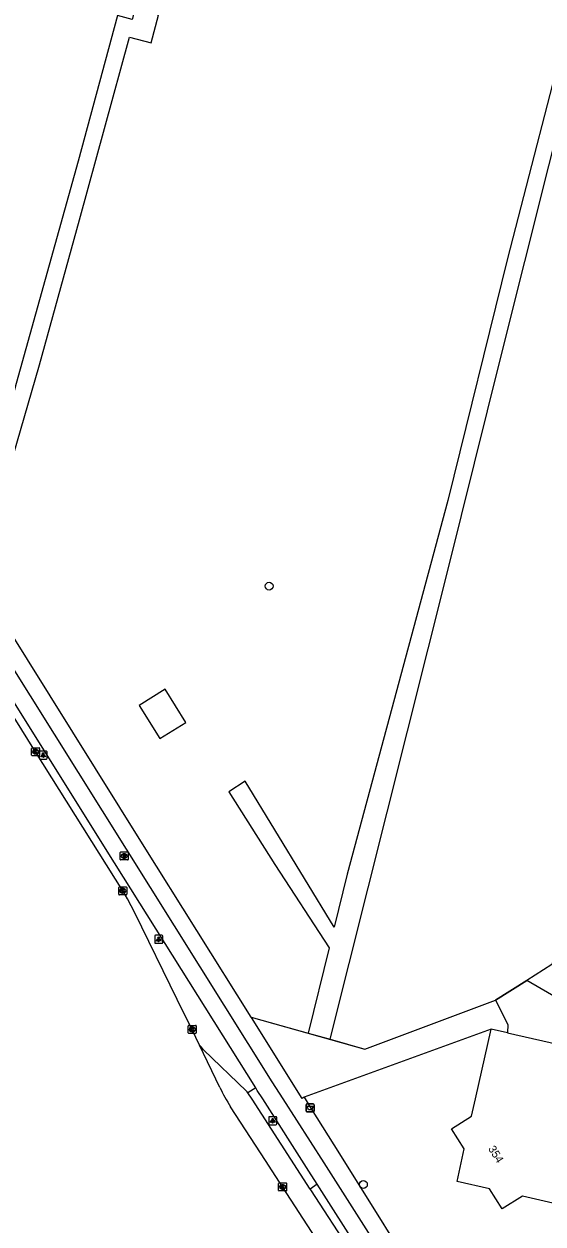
# Model space of a CAD drawing. Extents: x 160026 to 161302, y 384757 to 385701.
# Drawn here: x 160194.6 to 160259.5, y 384984.4 to 385134.3 of the extents above; entities that cross this region are included whole.
import ezdxf

# ---------------------------------------------------------------- set-up
doc = ezdxf.new("R2010")
doc.units = 0
for name, color, linetype in [('IMGEO_Afvalbak', 7, 'Continuous'), ('IMGEO_Boom', 7, 'Continuous'), ('IMGEO_Fietspad_gesloten', 7, 'Continuous'), ('IMGEO_Grasland_overig', 7, 'Continuous'), ('IMGEO_Hek', 7, 'Continuous'), ('IMGEO_Kolk', 7, 'Continuous'), ('IMGEO_Lichtpunt', 7, 'Continuous'), ('IMGEO_OVBaan_open', 7, 'Continuous'), ('IMGEO_Pand', 7, 'Continuous'), ('IMGEO_Pand_nummerreeks', 7, 'Continuous'), ('IMGEO_Rijbaan_lokaal_open', 7, 'Continuous'), ('IMGEO_Rijbaan_regionaal_gesloten', 7, 'Continuous'), ('IMGEO_Rioolput', 7, 'Continuous'), ('IMGEO_Voetpad_onverhard', 7, 'Continuous'), ('IMGEO_Voetpad_open', 7, 'Continuous')]:
    doc.layers.add(name, color=color, linetype=linetype)

msp = doc.modelspace()

# ---------------------------------------------------------------- linework, layer by layer
at = {"layer": 'IMGEO_Afvalbak'}
for p, q in [((160229.88, 384998.49), (160229.88, 384999.29)), ((160229.88, 384999.29), (160229.88, 384998.49)), ((160229.98, 384999.39), (160230.77, 384999.39)), ((160230.77, 384999.39), (160229.98, 384999.39)), ((160230.87, 384999.29), (160230.87, 384998.49)), ((160230.87, 384998.49), (160230.87, 384999.29)), ((160230.77, 384998.39), (160229.98, 384998.39)), ((160229.98, 384998.39), (160230.77, 384998.39))]:
    msp.add_line(p, q, dxfattribs=at)
msp.add_lwpolyline([(160230.02, 384999.1), (160230.73, 384999.1), (160230.58, 384998.63), (160230.17, 384998.63), (160230.02, 384999.1)], dxfattribs=at)
for centre, start, end in [((160229.98, 384999.29), 90, 180), ((160229.98, 384999.29), 90, 180), ((160230.77, 384999.29), 0, 90), ((160230.77, 384999.29), 360, 90), ((160229.98, 384998.49), 180, 270), ((160229.98, 384998.49), 180, 270), ((160230.77, 384998.49), 270, 0), ((160230.77, 384998.49), 270, 0)]:
    msp.add_arc(centre, 0.1, start, end, dxfattribs=at)
at = {"layer": 'IMGEO_Boom'}
for centre in [(160225.26, 385064.07), (160237.04, 384989.32)]:
    msp.add_circle(centre, 0.489, dxfattribs=at)
at = {"layer": 'IMGEO_Fietspad_gesloten'}
for points in [[(160310.65, 384866.87), (160308.67, 384869.83), (160286.67, 384904.9), (160276.58, 384920.98), (160271.34, 384929.39), (160266.45, 384937.3), (160258.13, 384950.66), (160255.04, 384955.66), (160243.51, 384974.15), (160232.12, 384992.02), (160227.02, 385000), (160225.66, 385002.13), (160183.2, 385069.86), (160174.43, 385083.88), (160170.06, 385090.86)], [(160223.58, 385001.38), (160205.96, 385029.51), (160185.84, 385061.6)], [(160231.28, 384989.36), (160230.24, 384990.98), (160224.46, 385000), (160223.78, 385001.07), (160223.58, 385001.38)], [(160269.56, 384928.19), (160264.55, 384936.25), (160256.32, 384949.54), (160253.18, 384954.59), (160241.65, 384973.09), (160231.28, 384989.36)]]:
    msp.add_lwpolyline(points, dxfattribs=at)
at = {"layer": 'IMGEO_Grasland_overig'}
msp.add_lwpolyline([(160257.45, 385014.82), (160253.53, 385012.34)], dxfattribs=at)
at = {"layer": 'IMGEO_Hek'}
for points in [[(160253.53, 385012.34), (160257.45, 385014.82)], [(160223.02, 385010.24), (160237.23, 385006.24), (160253.53, 385012.34)]]:
    msp.add_lwpolyline(points, dxfattribs=at)
at = {"layer": 'IMGEO_Kolk'}
for p, q in [((160195.59, 385042.95), (160195.59, 385043.8)), ((160195.66, 385043.88), (160196.52, 385043.88)), ((160196.08, 385043.66), (160196.1, 385043.66)), ((160196.59, 385043.8), (160196.59, 385042.95)), ((160196.52, 385042.88), (160195.66, 385042.88)), ((160196.1, 385043.1), (160196.08, 385043.1)), ((160206.47, 385025.58), (160206.47, 385026.43)), ((160206.55, 385026.51), (160207.4, 385026.51)), ((160206.96, 385026.29), (160206.99, 385026.29)), ((160206.98, 385025.73), (160206.96, 385025.73)), ((160207.47, 385026.43), (160207.47, 385025.58)), ((160207.4, 385025.51), (160206.55, 385025.51)), ((160215.16, 385008.26), (160215.16, 385009.12)), ((160215.23, 385009.19), (160216.09, 385009.19)), ((160216.16, 385009.12), (160216.16, 385008.26)), ((160216.09, 385008.19), (160215.23, 385008.19)), ((160215.67, 385008.41), (160215.64, 385008.41)), ((160215.65, 385008.97), (160215.67, 385008.97)), ((160226.45, 384988.58), (160226.45, 384989.43)), ((160226.53, 384989.51), (160227.38, 384989.51)), ((160227.38, 384988.51), (160226.53, 384988.51)), ((160226.94, 384989.29), (160226.96, 384989.29)), ((160226.96, 384988.73), (160226.94, 384988.73)), ((160227.45, 384989.43), (160227.45, 384988.58))]:
    msp.add_line(p, q, dxfattribs=at)
for points in [[(160195.59, 385042.95), (160195.59, 385043.8)], [(160195.66, 385043.88), (160196.52, 385043.88)], [(160195.91, 385043.58), (160196.03, 385043.58), (160196.03, 385043.42), (160196.16, 385043.58), (160196.33, 385043.58), (160196.18, 385043.43), (160196.33, 385043.18), (160196.18, 385043.18), (160196.1, 385043.34), (160196.03, 385043.27), (160196.03, 385043.18), (160195.91, 385043.18), (160195.91, 385043.58)], [(160196.59, 385043.8), (160196.59, 385042.95)], [(160196.52, 385042.88), (160195.66, 385042.88)], [(160206.47, 385025.58), (160206.47, 385026.43)], [(160206.55, 385026.51), (160207.4, 385026.51)], [(160206.79, 385026.21), (160206.92, 385026.21), (160206.92, 385026.06), (160207.05, 385026.21), (160207.21, 385026.21), (160207.07, 385026.06), (160207.22, 385025.81), (160207.07, 385025.81), (160206.98, 385025.97), (160206.92, 385025.9), (160206.92, 385025.81), (160206.79, 385025.81), (160206.79, 385026.21)], [(160207.47, 385026.43), (160207.47, 385025.58)], [(160207.4, 385025.51), (160206.55, 385025.51)], [(160215.16, 385008.26), (160215.16, 385009.12)], [(160215.23, 385009.19), (160216.09, 385009.19)], [(160216.16, 385009.12), (160216.16, 385008.26)], [(160216.09, 385008.19), (160215.23, 385008.19)], [(160215.48, 385008.89), (160215.6, 385008.89), (160215.6, 385008.74), (160215.73, 385008.89), (160215.9, 385008.89), (160215.75, 385008.74), (160215.9, 385008.49), (160215.75, 385008.49), (160215.67, 385008.65), (160215.6, 385008.59), (160215.6, 385008.49), (160215.48, 385008.49), (160215.48, 385008.89)], [(160226.45, 384988.58), (160226.45, 384989.43)], [(160226.53, 384989.51), (160227.38, 384989.51)], [(160227.38, 384988.51), (160226.53, 384988.51)], [(160226.77, 384989.21), (160226.9, 384989.21), (160226.9, 384989.06), (160227.02, 384989.21), (160227.19, 384989.21), (160227.04, 384989.06), (160227.2, 384988.81), (160227.04, 384988.81), (160226.96, 384988.97), (160226.9, 384988.9), (160226.9, 384988.81), (160226.77, 384988.81), (160226.77, 384989.21)], [(160227.45, 384989.43), (160227.45, 384988.58)]]:
    msp.add_lwpolyline(points, dxfattribs=at)
for centre, start, end in [((160195.67, 385043.8), 91.552, 178.448), ((160195.67, 385043.8), 91.552, 178.448), ((160196.51, 385043.8), 1.552, 88.448), ((160196.51, 385043.8), 1.552, 88.448), ((160195.67, 385042.95), 181.552, 268.448), ((160195.67, 385042.95), 181.552, 268.448), ((160196.51, 385042.95), 271.552, 358.448), ((160196.51, 385042.95), 271.552, 358.448), ((160206.55, 385026.43), 91.552, 178.448), ((160206.55, 385026.43), 91.552, 178.448), ((160206.55, 385025.58), 181.552, 268.448), ((160206.55, 385025.58), 181.552, 268.448), ((160207.4, 385026.43), 1.552, 88.448), ((160207.4, 385026.43), 1.552, 88.448), ((160207.4, 385025.58), 271.552, 358.448), ((160207.4, 385025.58), 271.552, 358.448), ((160215.23, 385009.11), 91.552, 178.448), ((160215.23, 385009.11), 91.552, 178.448), ((160216.08, 385009.11), 1.552, 88.448), ((160216.08, 385009.11), 1.552, 88.448), ((160215.23, 385008.27), 181.552, 268.448), ((160215.23, 385008.27), 181.552, 268.448), ((160216.08, 385008.27), 271.552, 358.448), ((160216.08, 385008.27), 271.552, 358.448), ((160226.53, 384989.43), 91.552, 178.448), ((160226.53, 384989.43), 91.552, 178.448), ((160226.53, 384988.58), 181.552, 268.448), ((160226.53, 384988.58), 181.552, 268.448), ((160227.38, 384989.43), 1.552, 88.448), ((160227.38, 384989.43), 1.552, 88.448), ((160227.38, 384988.58), 271.552, 358.448), ((160227.38, 384988.58), 271.552, 358.448)]:
    msp.add_arc(centre, 0.0765, start, end, dxfattribs=at)
for centre, major_axis, ratio, start_param, end_param in [((160196.08, 385043.38), (-0.387, 0.002), 0.722429, 4.712389, 7.853982), ((160196.1, 385043.38), (-0.39, 0.002), 0.717154, 1.570796, 4.712389), ((160206.96, 385026.01), (-0.387, 0.002), 0.722429, 4.712389, 7.853982), ((160206.98, 385026.01), (-0.39, 0.002), 0.717154, 1.570796, 4.712389), ((160215.64, 385008.69), (-0.387, 0.002), 0.722429, 4.712389, 7.853982), ((160215.67, 385008.69), (-0.39, 0.002), 0.717154, 1.570796, 4.712389), ((160226.94, 384989.01), (-0.387, 0.002), 0.722429, 4.712389, 7.853982), ((160226.96, 384989.01), (-0.39, 0.002), 0.717154, 1.570796, 4.712389)]:
    msp.add_ellipse(centre, major_axis=major_axis, ratio=ratio, start_param=start_param, end_param=end_param, dxfattribs=at)
at = {"layer": 'IMGEO_Lichtpunt'}
for p, q in [((160196.53, 385043.36), (160196.53, 385042.56)), ((160196.53, 385043.36), (160196.53, 385042.56)), ((160197.43, 385043.46), (160196.63, 385043.46)), ((160197.43, 385043.46), (160196.63, 385043.46)), ((160196.63, 385042.46), (160197.43, 385042.46)), ((160196.63, 385042.46), (160197.43, 385042.46)), ((160197.53, 385042.56), (160197.53, 385043.36)), ((160197.53, 385042.56), (160197.53, 385043.36)), ((160210.97, 385020.36), (160210.97, 385019.55)), ((160210.97, 385020.36), (160210.97, 385019.55)), ((160211.87, 385020.45), (160211.06, 385020.45)), ((160211.87, 385020.45), (160211.06, 385020.45)), ((160211.96, 385019.55), (160211.96, 385020.36)), ((160211.96, 385019.55), (160211.96, 385020.36)), ((160211.06, 385019.46), (160211.87, 385019.46)), ((160211.06, 385019.46), (160211.87, 385019.46)), ((160225.21, 384997.69), (160225.21, 384996.88)), ((160225.21, 384997.69), (160225.21, 384996.88)), ((160226.11, 384997.78), (160225.31, 384997.78)), ((160226.11, 384997.78), (160225.31, 384997.78)), ((160226.21, 384996.88), (160226.21, 384997.69)), ((160226.21, 384996.88), (160226.21, 384997.69)), ((160225.31, 384996.78), (160226.11, 384996.78)), ((160225.31, 384996.78), (160226.11, 384996.78))]:
    msp.add_line(p, q, dxfattribs=at)
for points in [[(160196.91, 385043.03), (160196.94, 385043), (160196.76, 385042.74), (160196.72, 385042.76), (160196.91, 385043.03)], [(160197.01, 385042.98), (160197.06, 385042.98), (160197.06, 385042.66), (160197.01, 385042.66), (160197.01, 385042.98)], [(160197.12, 385043), (160197.16, 385043.03), (160197.34, 385042.76), (160197.3, 385042.74), (160197.12, 385043)], [(160211.34, 385020.02), (160211.38, 385019.99), (160211.19, 385019.73), (160211.15, 385019.76), (160211.34, 385020.02)], [(160211.44, 385019.97), (160211.49, 385019.97), (160211.49, 385019.65), (160211.44, 385019.65), (160211.44, 385019.97)], [(160211.55, 385019.99), (160211.59, 385020.02), (160211.78, 385019.76), (160211.74, 385019.73), (160211.55, 385019.99)], [(160225.59, 384997.35), (160225.63, 384997.32), (160225.44, 384997.06), (160225.4, 384997.09), (160225.59, 384997.35)], [(160225.69, 384997.3), (160225.74, 384997.3), (160225.74, 384996.98), (160225.69, 384996.98), (160225.69, 384997.3)], [(160225.8, 384997.32), (160225.84, 384997.35), (160226.02, 384997.09), (160225.99, 384997.06), (160225.8, 384997.32)]]:
    msp.add_lwpolyline(points, dxfattribs=at)
for centre in [(160197.03, 385043.16), (160211.47, 385020.16), (160225.71, 384997.48)]:
    msp.add_circle(centre, 0.0994, dxfattribs=at)
for centre, start, end in [((160196.63, 385043.36), 90, 180), ((160196.63, 385043.36), 90, 180), ((160196.63, 385042.56), 180, 270), ((160196.63, 385042.56), 180, 270), ((160197.43, 385043.36), 0, 90), ((160197.43, 385043.36), 0, 90), ((160197.43, 385042.56), 270, 0), ((160197.43, 385042.56), 270, 360), ((160211.06, 385020.36), 90, 180), ((160211.06, 385020.36), 90, 180), ((160211.06, 385019.55), 180, 270), ((160211.06, 385019.55), 180, 270), ((160211.87, 385020.36), 0, 90), ((160211.87, 385020.36), 0, 90), ((160211.87, 385019.55), 270, 0), ((160211.87, 385019.55), 270, 360), ((160225.31, 384997.69), 90, 180), ((160225.31, 384997.69), 90, 180), ((160226.11, 384997.69), 0, 90), ((160226.11, 384997.69), 0, 90), ((160225.31, 384996.88), 180, 270), ((160225.31, 384996.88), 180, 270), ((160226.11, 384996.88), 270, 0), ((160226.11, 384996.88), 270, 360)]:
    msp.add_arc(centre, 0.0946, start, end, dxfattribs=at)
at = {"layer": 'IMGEO_OVBaan_open'}
for points in [[(160219.09, 385001.45), (160216.55, 385006.73)], [(160222.61, 385000.79), (160222.52, 385000.9), (160222.45, 385000.99), (160217.07, 385006.15)], [(160230.38, 384988.75), (160223.14, 384999.97), (160222.61, 385000.79)], [(160233.16, 384979.4), (160226.95, 384989.01), (160224.8, 384992.32), (160220.43, 384999.03)], [(160230.38, 384988.75), (160230.43, 384988.67), (160235.47, 384980.89)]]:
    msp.add_lwpolyline(points, dxfattribs=at)
for centre, radius, start, end in [((160209.5, 384999.88), 9.84, 39.6599, 44.1942), ((160261.63, 385023.4), 47.87, 207.2973, 210.6108)]:
    msp.add_arc(centre, radius, start, end, dxfattribs=at)
at = {"layer": 'IMGEO_Pand'}
for points in [[(160214.86, 385047.05), (160212.28, 385051.19), (160209.04, 385049.17), (160211.61, 385045.03), (160214.86, 385047.05)], [(160255.06, 385008.26), (160269.2, 385005.06), (160269.14, 385004.75), (160268.84, 385004.81), (160268.63, 385003.93), (160270.18, 385001.57), (160271.02, 385001.38), (160271.1, 385001.66), (160271.4, 385001.59), (160271.05, 385000), (160267.76, 384985.37), (160256.91, 384987.87), (160254.38, 384986.26), (160252.79, 384988.76), (160248.74, 384989.69), (160249.62, 384993.76), (160248.04, 384996.27), (160250.56, 384997.86), (160251.05, 385000), (160253.02, 385008.72)], [(160255.06, 385008.26), (160253.02, 385008.72)]]:
    msp.add_lwpolyline(points, dxfattribs=at)
at = {"layer": 'IMGEO_Rijbaan_lokaal_open'}
for points in [[(160261.2, 385019.26), (160260.58, 385016.81), (160257.45, 385014.82)], [(160280.92, 385001.18), (160257.45, 385014.82)]]:
    msp.add_lwpolyline(points, dxfattribs=at)
at = {"layer": 'IMGEO_Rijbaan_regionaal_gesloten'}
msp.add_lwpolyline([(160216.55, 385006.73), (160215.64, 385008.62), (160213.77, 385012.43), (160208.49, 385023.25), (160207.57, 385025), (160206.97, 385026.01), (160196.09, 385043.38), (160186.52, 385058.66), (160185.02, 385061.08)], dxfattribs=at)
at = {"layer": 'IMGEO_Rioolput'}
for p, q in [((160206.65, 385029.93), (160206.65, 385030.79)), ((160206.73, 385030.86), (160207.58, 385030.86)), ((160207.14, 385030.64), (160207.17, 385030.64)), ((160207.16, 385030.08), (160207.14, 385030.08)), ((160207.65, 385030.79), (160207.65, 385029.93)), ((160207.58, 385029.86), (160206.73, 385029.86))]:
    msp.add_line(p, q, dxfattribs=at)
for points in [[(160206.65, 385029.93), (160206.65, 385030.79)], [(160206.73, 385030.86), (160207.58, 385030.86)], [(160207.24, 385030.56), (160206.99, 385030.56), (160206.99, 385030.16)], [(160206.99, 385030.16), (160207.11, 385030.16), (160207.11, 385030.32), (160207.12, 385030.32)], [(160207.17, 385030.48), (160207.11, 385030.48), (160207.11, 385030.4)], [(160207.11, 385030.4), (160207.16, 385030.4)], [(160207.17, 385030.29), (160207.24, 385030.16), (160207.38, 385030.16), (160207.32, 385030.29)], [(160207.65, 385030.79), (160207.65, 385029.93)], [(160207.58, 385029.86), (160206.73, 385029.86)]]:
    msp.add_lwpolyline(points, dxfattribs=at)
for centre, radius, start, end in [((160206.73, 385030.78), 0.0765, 91.552, 178.448), ((160206.73, 385030.78), 0.0765, 91.552, 178.448), ((160207.12, 385030.27), 0.0533, 26.0293, 88.6989), ((160207.15, 385030.59), 0.19, 274.7715, 282.9687), ((160207.17, 385030.38), 0.0964, 77.0061, 93.1865), ((160207.19, 385030.44), 0.0378, 276.6634, 79.6772), ((160207.24, 385030.45), 0.109, 350.3612, 89.416), ((160207.24, 385030.45), 0.112, 277.5842, 350.9817), ((160207.22, 385030.23), 0.108, 29.5134, 73.7905), ((160207.58, 385030.78), 0.0765, 1.552, 88.448), ((160207.58, 385030.78), 0.0765, 1.552, 88.448), ((160206.73, 385029.94), 0.0765, 181.552, 268.448), ((160206.73, 385029.94), 0.0765, 181.552, 268.448), ((160207.58, 385029.94), 0.0765, 271.552, 358.448), ((160207.58, 385029.94), 0.0765, 271.552, 358.448)]:
    msp.add_arc(centre, radius, start, end, dxfattribs=at)
for centre, major_axis, ratio, start_param, end_param in [((160207.14, 385030.36), (-0.387, 0.002), 0.722429, 4.712389, 7.853982), ((160207.16, 385030.36), (-0.39, 0.002), 0.717154, 1.570796, 4.712389)]:
    msp.add_ellipse(centre, major_axis=major_axis, ratio=ratio, start_param=start_param, end_param=end_param, dxfattribs=at)
at = {"layer": 'IMGEO_Voetpad_onverhard'}
msp.add_lwpolyline([(160189.15, 385064.31), (160192.74, 385066.47), (160190.41, 385070.56), (160196.57, 385091.7), (160201.56, 385109.84), (160207.8, 385132.67), (160210.53, 385131.96), (160211.42, 385135.38), (160208.48, 385136.15), (160208.14, 385134.85), (160206.32, 385135.34), (160201.42, 385117.17), (160193.66, 385089.39), (160189.22, 385072.71), (160187.01, 385067.73)], dxfattribs=at)
at = {"layer": 'IMGEO_Voetpad_open'}
for points in [[(160232.89, 385007.46), (160240.01, 385035.84), (160247.69, 385066.36), (160254.19, 385092.51), (160263.26, 385128.7), (160266.6, 385141.86), (160289.49, 385136.83), (160289.92, 385138.82), (160267.71, 385143.63), (160251.64, 385147), (160251.2, 385145.04), (160264.51, 385142.01), (160263.02, 385135.82), (160255.04, 385104.99), (160247.58, 385074.77), (160235.02, 385028.09), (160233.39, 385021.47), (160222.28, 385039.7), (160220.21, 385038.37), (160225.98, 385029.31), (160232.75, 385018.88), (160230.12, 385008.24)], [(160223.02, 385010.24), (160209.44, 385031.88), (160189.15, 385064.31)], [(160232.89, 385007.46), (160237.23, 385006.24), (160253.53, 385012.34)], [(160253.53, 385012.34), (160255.1, 385009.31), (160255.06, 385008.26)], [(160229.62, 385000.21), (160229.4, 385000.08), (160223.04, 385010.2), (160223.02, 385010.24)], [(160223.02, 385010.24), (160230.12, 385008.24)], [(160253.02, 385008.72), (160229.62, 385000.21)], [(160230.12, 385008.24), (160232.89, 385007.46)], [(160223.58, 385001.38), (160222.61, 385000.79)], [(160229.62, 385000.21), (160229.76, 385000), (160230.53, 384998.78), (160234.05, 384993.17), (160245.35, 384975.09), (160252.88, 384963.01)], [(160231.28, 384989.36), (160230.38, 384988.75)]]:
    msp.add_lwpolyline(points, dxfattribs=at)

# ---------------------------------------------------------------- texts
at = {"layer": 'IMGEO_Pand_nummerreeks'}
msp.add_text('354', height=1, rotation=302.3954, dxfattribs=at).set_placement((160252.59, 384993.78))

doc.saveas('drawing.dxf')
